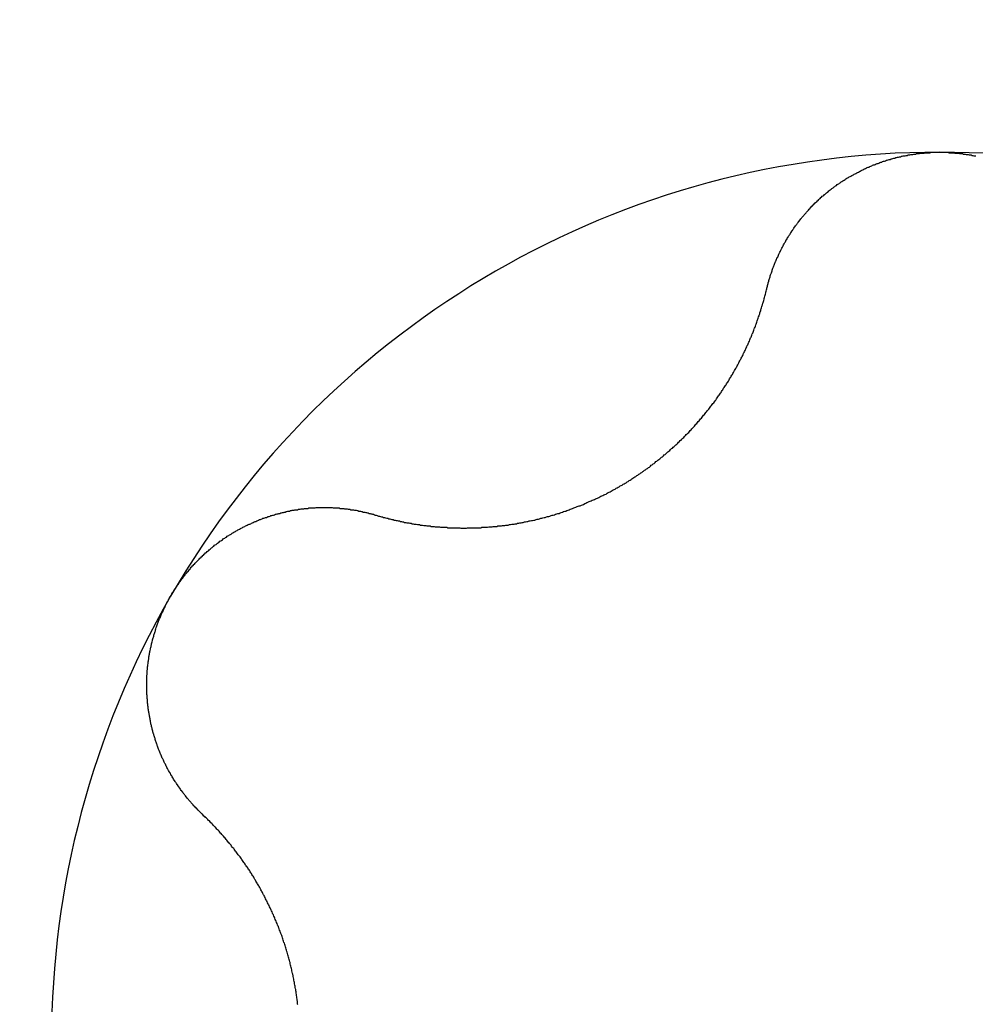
# Model space of a CAD drawing. Extents: x 1107 to 4046, y 937 to 3355.
# Tile 336 of 656: x 2108.43 to 2110.56, y 2610.79 to 2612.98. Entities that reach past the tile are written whole.
import ezdxf

# ---------------------------------------------------------------- set-up
doc = ezdxf.new("R2010")
doc.units = 0
doc.layers.add('KF_VIDA_L___C_REAR', color=7, linetype='CONTINUOUS')

# ---------------------------------------------------------------- blocks, each defined once
blk = doc.blocks.new('KF_VIDA_L___C_REAR')
at = {"layer": 'KF_VIDA_L___C_REAR'}
for points in [[(-76.8843, 923.171, 0), (-76.8839, 923.173, 0), (-76.8834, 923.175, 0), (-76.8829, 923.177, 0), (-76.8824, 923.179, 0), (-76.8819, 923.181, 0), (-76.8814, 923.183, 0), (-76.8809, 923.185, 0), (-76.8804, 923.186, 0), (-76.8798, 923.188, 0), (-76.8793, 923.19, 0), (-76.8787, 923.192, 0), (-76.8781, 923.194, 0), (-76.8776, 923.196, 0), (-76.877, 923.198, 0), (-76.8764, 923.2, 0), (-76.8758, 923.202, 0), (-76.8751, 923.204, 0), (-76.8745, 923.205, 0), (-76.8739, 923.207, 0), (-76.8732, 923.209, 0), (-76.8726, 923.211, 0), (-76.8719, 923.213, 0), (-76.8712, 923.215, 0), (-76.8705, 923.217, 0), (-76.8698, 923.219, 0), (-76.8691, 923.22, 0), (-76.8684, 923.222, 0), (-76.8677, 923.224, 0), (-76.867, 923.226, 0), (-76.8662, 923.228, 0), (-76.8655, 923.23, 0), (-76.8647, 923.232, 0), (-76.8639, 923.233, 0), (-76.8632, 923.235, 0), (-76.8624, 923.237, 0), (-76.8616, 923.239, 0), (-76.8608, 923.241, 0), (-76.8599, 923.242, 0), (-76.8591, 923.244, 0), (-76.8583, 923.246, 0), (-76.8574, 923.248, 0), (-76.8566, 923.25, 0), (-76.8557, 923.251, 0), (-76.8549, 923.253, 0), (-76.854, 923.255, 0), (-76.8531, 923.257, 0), (-76.8522, 923.259, 0), (-76.8513, 923.26, 0), (-76.8504, 923.262, 0), (-76.8495, 923.264, 0), (-76.8485, 923.266, 0), (-76.8476, 923.267, 0), (-76.8467, 923.269, 0), (-76.8457, 923.271, 0), (-76.8447, 923.273, 0), (-76.8438, 923.274, 0), (-76.8428, 923.276, 0), (-76.8418, 923.278, 0), (-76.8408, 923.28, 0), (-76.8398, 923.281, 0), (-76.8388, 923.283, 0), (-76.8378, 923.285, 0), (-76.8367, 923.286, 0), (-76.8357, 923.288, 0), (-76.8347, 923.29, 0), (-76.8336, 923.291, 0), (-76.8325, 923.293, 0), (-76.8315, 923.295, 0), (-76.8304, 923.296, 0), (-76.8293, 923.298, 0), (-76.8282, 923.3, 0), (-76.8271, 923.301, 0), (-76.826, 923.303, 0), (-76.8249, 923.305, 0), (-76.8238, 923.306, 0), (-76.8226, 923.308, 0), (-76.8215, 923.309, 0), (-76.8204, 923.311, 0), (-76.8192, 923.313, 0), (-76.818, 923.314, 0), (-76.8169, 923.316, 0), (-76.8157, 923.317, 0), (-76.8145, 923.319, 0), (-76.8133, 923.321, 0), (-76.8121, 923.322, 0), (-76.8109, 923.324, 0), (-76.8097, 923.325, 0), (-76.8084, 923.327, 0), (-76.8072, 923.328, 0), (-76.806, 923.33, 0), (-76.8047, 923.331, 0), (-76.8034, 923.333, 0), (-76.8021, 923.334, 0), (-76.8008, 923.336, 0), (-76.7995, 923.337, 0), (-76.7982, 923.339, 0), (-76.7969, 923.34, 0), (-76.7956, 923.342, 0), (-76.7942, 923.343, 0), (-76.7929, 923.345, 0), (-76.7915, 923.346, 0), (-76.7901, 923.348, 0), (-76.7887, 923.349, 0), (-76.7874, 923.351, 0), (-76.7859, 923.352, 0), (-76.7845, 923.354, 0), (-76.7831, 923.355, 0), (-76.7817, 923.357, 0), (-76.7802, 923.358, 0), (-76.7788, 923.36, 0), (-76.7773, 923.361, 0), (-76.7759, 923.363, 0), (-76.7744, 923.364, 0), (-76.7729, 923.365, 0), (-76.7714, 923.367, 0), (-76.7699, 923.368, 0), (-76.7684, 923.37, 0), (-76.7668, 923.371, 0), (-76.7653, 923.372, 0), (-76.7638, 923.374, 0), (-76.7622, 923.375, 0), (-76.7607, 923.377, 0), (-76.7591, 923.378, 0), (-76.7575, 923.379, 0), (-76.7559, 923.381, 0), (-76.7543, 923.382, 0), (-76.7527, 923.383, 0), (-76.7511, 923.385, 0), (-76.7495, 923.386, 0), (-76.7479, 923.387, 0), (-76.7462, 923.389, 0), (-76.7446, 923.39, 0), (-76.7429, 923.391, 0), (-76.7413, 923.393, 0), (-76.7396, 923.394, 0), (-76.7379, 923.395, 0), (-76.7362, 923.396, 0), (-76.7345, 923.398, 0), (-76.7328, 923.399, 0), (-76.7311, 923.4, 0), (-76.7294, 923.401, 0), (-76.7277, 923.403, 0), (-76.7259, 923.404, 0), (-76.7242, 923.405, 0), (-76.7225, 923.406, 0), (-76.7207, 923.407, 0), (-76.7189, 923.409, 0), (-76.7172, 923.41, 0), (-76.7154, 923.411, 0), (-76.7136, 923.412, 0), (-76.7118, 923.413, 0), (-76.71, 923.414, 0), (-76.7082, 923.416, 0), (-76.7064, 923.417, 0), (-76.7046, 923.418, 0), (-76.7027, 923.419, 0), (-76.7009, 923.42, 0), (-76.699, 923.421, 0), (-76.6972, 923.422, 0), (-76.6953, 923.423, 0), (-76.6935, 923.424, 0), (-76.6916, 923.425, 0), (-76.6897, 923.426, 0), (-76.6878, 923.427, 0), (-76.686, 923.428, 0), (-76.6841, 923.429, 0), (-76.6822, 923.43, 0), (-76.6802, 923.431, 0), (-76.6783, 923.432, 0), (-76.6764, 923.433, 0), (-76.6745, 923.434, 0), (-76.6725, 923.435, 0), (-76.6706, 923.436, 0), (-76.6687, 923.437, 0), (-76.6667, 923.438, 0), (-76.6647, 923.439, 0), (-76.6628, 923.44, 0), (-76.6608, 923.441, 0), (-76.6588, 923.442, 0), (-76.6568, 923.442, 0), (-76.6549, 923.443, 0), (-76.6529, 923.444, 0), (-76.6509, 923.445, 0), (-76.6489, 923.446, 0), (-76.6469, 923.447, 0), (-76.6449, 923.447, 0), (-76.6428, 923.448, 0), (-76.6408, 923.449, 0), (-76.6388, 923.45, 0), (-76.6368, 923.45, 0), (-76.6347, 923.451, 0), (-76.6327, 923.452, 0), (-76.6307, 923.453, 0), (-76.6286, 923.453, 0), (-76.6266, 923.454, 0), (-76.6245, 923.455, 0), (-76.6224, 923.455, 0), (-76.6204, 923.456, 0), (-76.6183, 923.457, 0), (-76.6163, 923.457, 0), (-76.6142, 923.458, 0), (-76.6121, 923.459, 0), (-76.61, 923.459, 0), (-76.6079, 923.46, 0), (-76.6059, 923.46, 0), (-76.6038, 923.461, 0), (-76.6017, 923.462, 0), (-76.5996, 923.462, 0), (-76.5975, 923.463, 0), (-76.5954, 923.463, 0), (-76.5933, 923.464, 0), (-76.5912, 923.464, 0), (-76.5891, 923.465, 0), (-76.587, 923.465, 0), (-76.5849, 923.466, 0), (-76.5828, 923.466, 0), (-76.5807, 923.467, 0), (-76.5785, 923.467, 0), (-76.5764, 923.467, 0), (-76.5743, 923.468, 0), (-76.5722, 923.468, 0), (-76.5701, 923.469, 0), (-76.568, 923.469, 0), (-76.5658, 923.469, 0), (-76.5637, 923.47, 0), (-76.5616, 923.47, 0), (-76.5595, 923.47, 0), (-76.5573, 923.471, 0), (-76.5552, 923.471, 0), (-76.5531, 923.471, 0), (-76.5509, 923.472, 0), (-76.5488, 923.472, 0), (-76.5467, 923.472, 0), (-76.5446, 923.472, 0), (-76.5424, 923.473, 0), (-76.5403, 923.473, 0), (-76.5382, 923.473, 0), (-76.5361, 923.473, 0), (-76.5339, 923.473, 0), (-76.5318, 923.474, 0), (-76.5297, 923.474, 0), (-76.5275, 923.474, 0), (-76.5254, 923.474, 0), (-76.5233, 923.474, 0), (-76.5212, 923.474, 0), (-76.519, 923.475, 0), (-76.5169, 923.475, 0), (-76.5148, 923.475, 0), (-76.5127, 923.475, 0), (-76.5106, 923.475, 0), (-76.5084, 923.475, 0), (-76.5063, 923.475, 0), (-76.5042, 923.475, 0), (-76.5021, 923.475, 0), (-76.5, 923.475, 0)], [(-76.5, 923.475, 0), (-76.4979, 923.475, 0), (-76.4958, 923.475, 0), (-76.4937, 923.475, 0), (-76.4916, 923.475, 0), (-76.4894, 923.475, 0), (-76.4873, 923.475, 0), (-76.4852, 923.475, 0), (-76.4831, 923.475, 0), (-76.481, 923.475, 0), (-76.4788, 923.474, 0), (-76.4767, 923.474, 0), (-76.4746, 923.474, 0), (-76.4725, 923.474, 0), (-76.4703, 923.474, 0), (-76.4682, 923.474, 0), (-76.4661, 923.473, 0), (-76.4639, 923.473, 0), (-76.4618, 923.473, 0), (-76.4597, 923.473, 0), (-76.4576, 923.473, 0), (-76.4554, 923.472, 0), (-76.4533, 923.472, 0), (-76.4512, 923.472, 0), (-76.4491, 923.472, 0), (-76.4469, 923.471, 0), (-76.4448, 923.471, 0), (-76.4427, 923.471, 0), (-76.4405, 923.47, 0), (-76.4384, 923.47, 0), (-76.4363, 923.47, 0), (-76.4342, 923.469, 0), (-76.432, 923.469, 0), (-76.4299, 923.469, 0), (-76.4278, 923.468, 0), (-76.4257, 923.468, 0), (-76.4236, 923.467, 0), (-76.4215, 923.467, 0), (-76.4193, 923.467, 0)], [(-77.7551, 922.668, 0), (-77.7528, 922.668, 0), (-77.7505, 922.667, 0), (-77.7481, 922.666, 0), (-77.7458, 922.666, 0), (-77.7435, 922.665, 0), (-77.7412, 922.664, 0), (-77.7389, 922.664, 0), (-77.7365, 922.663, 0), (-77.7342, 922.663, 0), (-77.7319, 922.662, 0), (-77.7295, 922.661, 0), (-77.7272, 922.661, 0), (-77.7249, 922.66, 0), (-77.7225, 922.66, 0), (-77.7202, 922.659, 0), (-77.7178, 922.658, 0), (-77.7155, 922.658, 0), (-77.7132, 922.657, 0), (-77.7108, 922.657, 0), (-77.7085, 922.656, 0), (-77.7061, 922.656, 0), (-77.7038, 922.655, 0), (-77.7014, 922.655, 0), (-77.6991, 922.654, 0), (-77.6967, 922.654, 0), (-77.6944, 922.653, 0), (-77.692, 922.653, 0), (-77.6897, 922.652, 0), (-77.6873, 922.652, 0), (-77.685, 922.651, 0), (-77.6826, 922.651, 0), (-77.6802, 922.651, 0), (-77.6779, 922.65, 0), (-77.6755, 922.65, 0), (-77.6732, 922.649, 0), (-77.6708, 922.649, 0), (-77.6685, 922.648, 0), (-77.6661, 922.648, 0), (-77.6638, 922.648, 0), (-77.6614, 922.647, 0), (-77.659, 922.647, 0), (-77.6567, 922.647, 0), (-77.6543, 922.646, 0), (-77.652, 922.646, 0), (-77.6496, 922.646, 0), (-77.6473, 922.645, 0), (-77.6449, 922.645, 0), (-77.6426, 922.645, 0), (-77.6402, 922.644, 0), (-77.6379, 922.644, 0), (-77.6355, 922.644, 0), (-77.6332, 922.644, 0), (-77.6308, 922.643, 0), (-77.6285, 922.643, 0), (-77.6261, 922.643, 0), (-77.6238, 922.643, 0), (-77.6214, 922.642, 0), (-77.6191, 922.642, 0), (-77.6167, 922.642, 0), (-77.6144, 922.642, 0), (-77.6121, 922.642, 0), (-77.6097, 922.641, 0), (-77.6074, 922.641, 0), (-77.605, 922.641, 0), (-77.6027, 922.641, 0), (-77.6004, 922.641, 0), (-77.598, 922.641, 0), (-77.5957, 922.641, 0), (-77.5933, 922.64, 0), (-77.591, 922.64, 0), (-77.5886, 922.64, 0), (-77.5863, 922.64, 0), (-77.5839, 922.64, 0), (-77.5815, 922.64, 0), (-77.5791, 922.64, 0), (-77.5767, 922.64, 0), (-77.5743, 922.64, 0), (-77.5719, 922.64, 0), (-77.5695, 922.64, 0), (-77.5671, 922.64, 0), (-77.5646, 922.639, 0), (-77.5622, 922.639, 0), (-77.5598, 922.639, 0), (-77.5573, 922.639, 0), (-77.5549, 922.639, 0), (-77.5524, 922.639, 0), (-77.55, 922.64, 0), (-77.5475, 922.64, 0), (-77.5451, 922.64, 0), (-77.5426, 922.64, 0), (-77.5401, 922.64, 0), (-77.5376, 922.64, 0), (-77.5352, 922.64, 0), (-77.5327, 922.64, 0), (-77.5302, 922.64, 0), (-77.5277, 922.64, 0), (-77.5252, 922.64, 0), (-77.5227, 922.64, 0), (-77.5202, 922.64, 0), (-77.5177, 922.641, 0), (-77.5151, 922.641, 0), (-77.5126, 922.641, 0), (-77.5101, 922.641, 0), (-77.5076, 922.641, 0), (-77.505, 922.641, 0), (-77.5025, 922.642, 0), (-77.5, 922.642, 0), (-77.4974, 922.642, 0), (-77.4949, 922.642, 0), (-77.4924, 922.643, 0), (-77.4898, 922.643, 0), (-77.4873, 922.643, 0), (-77.4847, 922.643, 0), (-77.4822, 922.644, 0), (-77.4796, 922.644, 0), (-77.4771, 922.644, 0), (-77.4745, 922.644, 0), (-77.4719, 922.645, 0), (-77.4694, 922.645, 0), (-77.4668, 922.645, 0), (-77.4643, 922.646, 0), (-77.4617, 922.646, 0), (-77.4591, 922.646, 0), (-77.4565, 922.647, 0), (-77.454, 922.647, 0), (-77.4514, 922.648, 0), (-77.4488, 922.648, 0), (-77.4463, 922.648, 0), (-77.4437, 922.649, 0), (-77.4411, 922.649, 0), (-77.4385, 922.65, 0), (-77.436, 922.65, 0), (-77.4334, 922.651, 0), (-77.4308, 922.651, 0), (-77.4282, 922.652, 0), (-77.4257, 922.652, 0), (-77.4231, 922.653, 0), (-77.4205, 922.653, 0), (-77.4179, 922.654, 0), (-77.4154, 922.654, 0), (-77.4128, 922.655, 0), (-77.4102, 922.655, 0), (-77.4076, 922.656, 0), (-77.4051, 922.656, 0), (-77.4025, 922.657, 0), (-77.3999, 922.657, 0), (-77.3974, 922.658, 0), (-77.3948, 922.659, 0), (-77.3922, 922.659, 0), (-77.3896, 922.66, 0), (-77.3871, 922.661, 0), (-77.3845, 922.661, 0), (-77.382, 922.662, 0), (-77.3794, 922.663, 0), (-77.3768, 922.663, 0), (-77.3743, 922.664, 0), (-77.3717, 922.665, 0), (-77.3692, 922.665, 0), (-77.3666, 922.666, 0), (-77.3641, 922.667, 0), (-77.3615, 922.668, 0), (-77.359, 922.668, 0), (-77.3564, 922.669, 0), (-77.3539, 922.67, 0), (-77.3514, 922.671, 0), (-77.3488, 922.672, 0), (-77.3463, 922.672, 0), (-77.3438, 922.673, 0), (-77.3413, 922.674, 0), (-77.3387, 922.675, 0), (-77.3362, 922.676, 0), (-77.3337, 922.677, 0), (-77.3312, 922.677, 0), (-77.3287, 922.678, 0), (-77.3262, 922.679, 0), (-77.3237, 922.68, 0), (-77.3212, 922.681, 0), (-77.3187, 922.682, 0), (-77.3162, 922.683, 0), (-77.3137, 922.684, 0), (-77.3113, 922.685, 0), (-77.3088, 922.686, 0), (-77.3063, 922.687, 0), (-77.3039, 922.688, 0), (-77.3014, 922.689, 0), (-77.299, 922.689, 0), (-77.2965, 922.69, 0), (-77.2941, 922.691, 0), (-77.2916, 922.692, 0), (-77.2892, 922.694, 0), (-77.2868, 922.695, 0), (-77.2843, 922.696, 0), (-77.2819, 922.697, 0), (-77.2795, 922.698, 0), (-77.2771, 922.699, 0), (-77.2747, 922.7, 0), (-77.2723, 922.701, 0), (-77.2699, 922.702, 0), (-77.2675, 922.703, 0), (-77.2652, 922.704, 0), (-77.2628, 922.705, 0), (-77.2604, 922.706, 0), (-77.2581, 922.707, 0), (-77.2557, 922.709, 0), (-77.2534, 922.71, 0), (-77.251, 922.711, 0), (-77.2487, 922.712, 0), (-77.2464, 922.713, 0), (-77.2441, 922.714, 0), (-77.2417, 922.715, 0), (-77.2394, 922.717, 0), (-77.2371, 922.718, 0), (-77.2349, 922.719, 0), (-77.2326, 922.72, 0), (-77.2303, 922.721, 0), (-77.228, 922.723, 0), (-77.2258, 922.724, 0), (-77.2235, 922.725, 0), (-77.2213, 922.726, 0), (-77.2191, 922.728, 0), (-77.2168, 922.729, 0), (-77.2146, 922.73, 0), (-77.2124, 922.731, 0), (-77.2102, 922.733, 0), (-77.208, 922.734, 0), (-77.2058, 922.735, 0), (-77.2036, 922.737, 0), (-77.2014, 922.738, 0), (-77.1992, 922.739, 0), (-77.197, 922.74, 0), (-77.1949, 922.742, 0), (-77.1927, 922.743, 0), (-77.1905, 922.745, 0), (-77.1883, 922.746, 0), (-77.1861, 922.747, 0), (-77.184, 922.749, 0), (-77.1818, 922.75, 0), (-77.1796, 922.752, 0), (-77.1774, 922.753, 0), (-77.1753, 922.754, 0), (-77.1731, 922.756, 0), (-77.171, 922.757, 0), (-77.1688, 922.759, 0), (-77.1666, 922.76, 0), (-77.1645, 922.762, 0), (-77.1624, 922.763, 0), (-77.1602, 922.765, 0), (-77.1581, 922.766, 0), (-77.1559, 922.768, 0), (-77.1538, 922.769, 0), (-77.1517, 922.771, 0), (-77.1496, 922.772, 0), (-77.1474, 922.774, 0), (-77.1453, 922.775, 0), (-77.1432, 922.777, 0), (-77.1411, 922.779, 0), (-77.139, 922.78, 0), (-77.1369, 922.782, 0), (-77.1348, 922.783, 0), (-77.1327, 922.785, 0), (-77.1307, 922.787, 0), (-77.1286, 922.788, 0), (-77.1265, 922.79, 0), (-77.1244, 922.792, 0), (-77.1224, 922.793, 0), (-77.1203, 922.795, 0), (-77.1183, 922.797, 0), (-77.1162, 922.798, 0), (-77.1142, 922.8, 0), (-77.1121, 922.802, 0), (-77.1101, 922.803, 0), (-77.1081, 922.805, 0), (-77.1061, 922.807, 0), (-77.1041, 922.809, 0), (-77.1021, 922.81, 0), (-77.1001, 922.812, 0), (-77.0981, 922.814, 0), (-77.0961, 922.816, 0), (-77.0941, 922.817, 0), (-77.0921, 922.819, 0), (-77.0902, 922.821, 0), (-77.0882, 922.823, 0), (-77.0863, 922.824, 0), (-77.0843, 922.826, 0), (-77.0824, 922.828, 0), (-77.0805, 922.83, 0), (-77.0785, 922.832, 0), (-77.0766, 922.834, 0), (-77.0747, 922.835, 0), (-77.0728, 922.837, 0), (-77.0709, 922.839, 0), (-77.069, 922.841, 0), (-77.0672, 922.843, 0), (-77.0653, 922.845, 0), (-77.0634, 922.847, 0), (-77.0616, 922.849, 0), (-77.0597, 922.85, 0), (-77.0579, 922.852, 0), (-77.0561, 922.854, 0), (-77.0543, 922.856, 0), (-77.0524, 922.858, 0), (-77.0506, 922.86, 0), (-77.0489, 922.862, 0), (-77.0471, 922.864, 0), (-77.0453, 922.866, 0), (-77.0435, 922.868, 0), (-77.0418, 922.87, 0), (-77.04, 922.872, 0), (-77.0383, 922.874, 0), (-77.0366, 922.876, 0), (-77.0348, 922.878, 0), (-77.0331, 922.88, 0), (-77.0314, 922.882, 0), (-77.0297, 922.884, 0), (-77.028, 922.886, 0), (-77.0264, 922.888, 0), (-77.0247, 922.89, 0), (-77.023, 922.892, 0), (-77.0214, 922.894, 0), (-77.0197, 922.896, 0), (-77.0181, 922.898, 0), (-77.0165, 922.9, 0), (-77.0149, 922.902, 0), (-77.0133, 922.904, 0), (-77.0117, 922.906, 0), (-77.0101, 922.908, 0), (-77.0085, 922.91, 0), (-77.007, 922.912, 0), (-77.0054, 922.914, 0), (-77.0039, 922.916, 0), (-77.0023, 922.918, 0), (-77.0008, 922.92, 0), (-76.9993, 922.922, 0), (-76.9978, 922.924, 0), (-76.9963, 922.927, 0), (-76.9948, 922.929, 0), (-76.9933, 922.931, 0), (-76.9918, 922.933, 0), (-76.9903, 922.935, 0), (-76.9889, 922.937, 0), (-76.9874, 922.939, 0), (-76.986, 922.941, 0), (-76.9846, 922.943, 0), (-76.9832, 922.945, 0), (-76.9818, 922.947, 0), (-76.9804, 922.95, 0), (-76.979, 922.952, 0), (-76.9776, 922.954, 0), (-76.9762, 922.956, 0), (-76.9749, 922.958, 0), (-76.9735, 922.96, 0), (-76.9722, 922.962, 0), (-76.9709, 922.964, 0), (-76.9696, 922.966, 0), (-76.9682, 922.969, 0), (-76.9669, 922.971, 0), (-76.9657, 922.973, 0), (-76.9644, 922.975, 0), (-76.9631, 922.977, 0), (-76.9619, 922.979, 0), (-76.9606, 922.981, 0), (-76.9594, 922.983, 0), (-76.9581, 922.985, 0), (-76.9569, 922.988, 0), (-76.9557, 922.99, 0), (-76.9545, 922.992, 0), (-76.9533, 922.994, 0), (-76.9521, 922.996, 0), (-76.951, 922.998, 0), (-76.9498, 923, 0), (-76.9487, 923.002, 0), (-76.9475, 923.004, 0), (-76.9464, 923.007, 0), (-76.9453, 923.009, 0), (-76.9442, 923.011, 0), (-76.9431, 923.013, 0), (-76.942, 923.015, 0), (-76.9409, 923.017, 0), (-76.9399, 923.019, 0), (-76.9388, 923.021, 0), (-76.9378, 923.023, 0), (-76.9367, 923.025, 0), (-76.9357, 923.028, 0), (-76.9347, 923.03, 0), (-76.9337, 923.032, 0), (-76.9326, 923.034, 0), (-76.9316, 923.036, 0), (-76.9306, 923.038, 0), (-76.9297, 923.04, 0), (-76.9287, 923.042, 0), (-76.9277, 923.045, 0), (-76.9267, 923.047, 0), (-76.9258, 923.049, 0), (-76.9248, 923.051, 0), (-76.9238, 923.053, 0), (-76.9229, 923.055, 0), (-76.922, 923.058, 0), (-76.921, 923.06, 0), (-76.9201, 923.062, 0), (-76.9192, 923.064, 0), (-76.9183, 923.066, 0), (-76.9174, 923.068, 0), (-76.9165, 923.071, 0), (-76.9156, 923.073, 0), (-76.9147, 923.075, 0), (-76.9138, 923.077, 0), (-76.913, 923.079, 0), (-76.9121, 923.082, 0), (-76.9112, 923.084, 0), (-76.9104, 923.086, 0), (-76.9096, 923.088, 0), (-76.9087, 923.091, 0), (-76.9079, 923.093, 0), (-76.9071, 923.095, 0), (-76.9063, 923.097, 0), (-76.9055, 923.1, 0), (-76.9047, 923.102, 0), (-76.9039, 923.104, 0), (-76.9031, 923.106, 0), (-76.9023, 923.109, 0), (-76.9015, 923.111, 0), (-76.9008, 923.113, 0), (-76.9, 923.116, 0), (-76.8993, 923.118, 0), (-76.8986, 923.12, 0), (-76.8978, 923.122, 0), (-76.8971, 923.125, 0), (-76.8964, 923.127, 0), (-76.8957, 923.129, 0), (-76.895, 923.132, 0), (-76.8943, 923.134, 0), (-76.8936, 923.136, 0), (-76.8929, 923.139, 0), (-76.8923, 923.141, 0), (-76.8916, 923.143, 0), (-76.891, 923.145, 0), (-76.8903, 923.148, 0), (-76.8897, 923.15, 0), (-76.8891, 923.152, 0), (-76.8884, 923.155, 0), (-76.8878, 923.157, 0), (-76.8872, 923.159, 0), (-76.8866, 923.162, 0), (-76.886, 923.164, 0), (-76.8855, 923.166, 0), (-76.8849, 923.169, 0), (-76.8843, 923.171, 0)], [(-78.2104, 922.487, 0), (-78.2093, 922.489, 0), (-78.2083, 922.491, 0), (-78.2072, 922.493, 0), (-78.2061, 922.495, 0), (-78.205, 922.497, 0), (-78.2039, 922.498, 0), (-78.2027, 922.5, 0), (-78.2016, 922.502, 0), (-78.2005, 922.504, 0), (-78.1993, 922.506, 0), (-78.1981, 922.507, 0), (-78.197, 922.509, 0), (-78.1958, 922.511, 0), (-78.1946, 922.513, 0), (-78.1933, 922.514, 0), (-78.1921, 922.516, 0), (-78.1909, 922.518, 0), (-78.1897, 922.52, 0), (-78.1884, 922.521, 0), (-78.1871, 922.523, 0), (-78.1859, 922.525, 0), (-78.1846, 922.527, 0), (-78.1833, 922.528, 0), (-78.182, 922.53, 0), (-78.1807, 922.532, 0), (-78.1793, 922.533, 0), (-78.178, 922.535, 0), (-78.1767, 922.537, 0), (-78.1753, 922.538, 0), (-78.174, 922.54, 0), (-78.1726, 922.542, 0), (-78.1712, 922.543, 0), (-78.1698, 922.545, 0), (-78.1684, 922.547, 0), (-78.167, 922.548, 0), (-78.1656, 922.55, 0), (-78.1642, 922.552, 0), (-78.1627, 922.553, 0), (-78.1613, 922.555, 0), (-78.1598, 922.556, 0), (-78.1584, 922.558, 0), (-78.1569, 922.559, 0), (-78.1554, 922.561, 0), (-78.1539, 922.563, 0), (-78.1524, 922.564, 0), (-78.1509, 922.566, 0), (-78.1494, 922.567, 0), (-78.1479, 922.569, 0), (-78.1464, 922.57, 0), (-78.1448, 922.572, 0), (-78.1433, 922.573, 0), (-78.1417, 922.575, 0), (-78.1402, 922.576, 0), (-78.1386, 922.578, 0), (-78.137, 922.579, 0), (-78.1354, 922.581, 0), (-78.1338, 922.582, 0), (-78.1322, 922.584, 0), (-78.1306, 922.585, 0), (-78.129, 922.587, 0), (-78.1274, 922.588, 0), (-78.1257, 922.589, 0), (-78.1241, 922.591, 0), (-78.1224, 922.592, 0), (-78.1208, 922.594, 0), (-78.1191, 922.595, 0), (-78.1175, 922.596, 0), (-78.1158, 922.598, 0), (-78.1141, 922.599, 0), (-78.1124, 922.601, 0), (-78.1107, 922.602, 0), (-78.109, 922.603, 0), (-78.1073, 922.604, 0), (-78.1056, 922.606, 0), (-78.1038, 922.607, 0), (-78.1021, 922.608, 0), (-78.1004, 922.61, 0), (-78.0986, 922.611, 0), (-78.0968, 922.612, 0), (-78.0951, 922.613, 0), (-78.0933, 922.615, 0), (-78.0915, 922.616, 0), (-78.0898, 922.617, 0), (-78.088, 922.618, 0), (-78.0862, 922.619, 0), (-78.0844, 922.621, 0), (-78.0826, 922.622, 0), (-78.0808, 922.623, 0), (-78.079, 922.624, 0), (-78.0771, 922.625, 0), (-78.0753, 922.626, 0), (-78.0735, 922.628, 0), (-78.0716, 922.629, 0), (-78.0698, 922.63, 0), (-78.068, 922.631, 0), (-78.0661, 922.632, 0), (-78.0642, 922.633, 0), (-78.0624, 922.634, 0), (-78.0605, 922.635, 0), (-78.0586, 922.636, 0), (-78.0568, 922.637, 0), (-78.0549, 922.638, 0), (-78.053, 922.639, 0), (-78.0511, 922.64, 0), (-78.0492, 922.641, 0), (-78.0473, 922.642, 0), (-78.0454, 922.643, 0), (-78.0435, 922.644, 0), (-78.0416, 922.645, 0), (-78.0397, 922.646, 0), (-78.0377, 922.647, 0), (-78.0358, 922.648, 0), (-78.0339, 922.648, 0), (-78.032, 922.649, 0), (-78.03, 922.65, 0), (-78.0281, 922.651, 0), (-78.0262, 922.652, 0), (-78.0242, 922.653, 0), (-78.0223, 922.654, 0), (-78.0203, 922.654, 0), (-78.0184, 922.655, 0), (-78.0164, 922.656, 0), (-78.0145, 922.657, 0), (-78.0125, 922.658, 0), (-78.0106, 922.658, 0), (-78.0086, 922.659, 0), (-78.0067, 922.66, 0), (-78.0047, 922.661, 0), (-78.0027, 922.661, 0), (-78.0008, 922.662, 0), (-77.9988, 922.663, 0), (-77.9968, 922.663, 0), (-77.9948, 922.664, 0), (-77.9929, 922.665, 0), (-77.9909, 922.665, 0), (-77.9889, 922.666, 0), (-77.987, 922.667, 0), (-77.985, 922.667, 0), (-77.983, 922.668, 0), (-77.981, 922.668, 0), (-77.979, 922.669, 0), (-77.9771, 922.67, 0), (-77.9751, 922.67, 0), (-77.9731, 922.671, 0), (-77.9711, 922.671, 0), (-77.9692, 922.672, 0), (-77.9672, 922.672, 0), (-77.9652, 922.673, 0), (-77.9632, 922.673, 0), (-77.9612, 922.674, 0), (-77.9593, 922.674, 0), (-77.9573, 922.675, 0), (-77.9553, 922.675, 0), (-77.9533, 922.676, 0), (-77.9514, 922.676, 0), (-77.9494, 922.677, 0), (-77.9474, 922.677, 0), (-77.9454, 922.677, 0), (-77.9435, 922.678, 0), (-77.9415, 922.678, 0), (-77.9395, 922.679, 0), (-77.9376, 922.679, 0), (-77.9356, 922.679, 0), (-77.9337, 922.68, 0), (-77.9317, 922.68, 0), (-77.9297, 922.68, 0), (-77.9278, 922.68, 0), (-77.9258, 922.681, 0), (-77.9239, 922.681, 0), (-77.9219, 922.681, 0), (-77.92, 922.682, 0), (-77.918, 922.682, 0), (-77.9161, 922.682, 0), (-77.9141, 922.682, 0), (-77.9122, 922.683, 0), (-77.9102, 922.683, 0), (-77.9083, 922.683, 0), (-77.9063, 922.683, 0), (-77.9043, 922.683, 0), (-77.9024, 922.684, 0), (-77.9004, 922.684, 0), (-77.8984, 922.684, 0), (-77.8965, 922.684, 0), (-77.8945, 922.684, 0), (-77.8925, 922.684, 0), (-77.8905, 922.684, 0), (-77.8886, 922.684, 0), (-77.8866, 922.685, 0), (-77.8846, 922.685, 0), (-77.8826, 922.685, 0), (-77.8806, 922.685, 0), (-77.8787, 922.685, 0), (-77.8767, 922.685, 0), (-77.8747, 922.685, 0), (-77.8727, 922.685, 0), (-77.8707, 922.685, 0), (-77.8687, 922.685, 0), (-77.8668, 922.685, 0), (-77.8648, 922.685, 0), (-77.8628, 922.685, 0), (-77.8608, 922.685, 0), (-77.8588, 922.685, 0), (-77.8568, 922.685, 0), (-77.8548, 922.685, 0), (-77.8529, 922.685, 0), (-77.8509, 922.685, 0), (-77.8489, 922.684, 0), (-77.8469, 922.684, 0), (-77.8449, 922.684, 0), (-77.8429, 922.684, 0), (-77.8409, 922.684, 0), (-77.839, 922.684, 0), (-77.837, 922.684, 0), (-77.835, 922.684, 0), (-77.833, 922.683, 0), (-77.831, 922.683, 0), (-77.829, 922.683, 0), (-77.8271, 922.683, 0), (-77.8251, 922.683, 0), (-77.8231, 922.682, 0), (-77.8211, 922.682, 0), (-77.8192, 922.682, 0), (-77.8172, 922.682, 0), (-77.8152, 922.681, 0), (-77.8132, 922.681, 0), (-77.8113, 922.681, 0), (-77.8093, 922.68, 0), (-77.8073, 922.68, 0), (-77.8054, 922.68, 0), (-77.8034, 922.68, 0), (-77.8014, 922.679, 0), (-77.7995, 922.679, 0), (-77.7975, 922.679, 0), (-77.7956, 922.678, 0), (-77.7936, 922.678, 0), (-77.7917, 922.677, 0), (-77.7897, 922.677, 0), (-77.7878, 922.677, 0), (-77.7858, 922.676, 0), (-77.7839, 922.676, 0), (-77.7819, 922.675, 0), (-77.78, 922.675, 0), (-77.7781, 922.675, 0), (-77.7761, 922.674, 0), (-77.7742, 922.674, 0), (-77.7723, 922.673, 0), (-77.7704, 922.673, 0), (-77.7684, 922.672, 0), (-77.7665, 922.672, 0), (-77.7646, 922.671, 0), (-77.7627, 922.671, 0), (-77.7608, 922.67, 0), (-77.7589, 922.67, 0), (-77.757, 922.669, 0), (-77.7551, 922.668, 0)], [(-78.1394, 922.003, 0), (-78.1409, 922.004, 0), (-78.1423, 922.005, 0), (-78.1437, 922.007, 0), (-78.1451, 922.008, 0), (-78.1465, 922.01, 0), (-78.1479, 922.011, 0), (-78.1493, 922.012, 0), (-78.1507, 922.014, 0), (-78.1521, 922.015, 0), (-78.1535, 922.017, 0), (-78.1548, 922.018, 0), (-78.1562, 922.02, 0), (-78.1576, 922.021, 0), (-78.1589, 922.022, 0), (-78.1602, 922.024, 0), (-78.1616, 922.025, 0), (-78.1629, 922.027, 0), (-78.1642, 922.028, 0), (-78.1655, 922.03, 0), (-78.1668, 922.031, 0), (-78.1681, 922.033, 0), (-78.1694, 922.034, 0), (-78.1707, 922.036, 0), (-78.172, 922.037, 0), (-78.1732, 922.039, 0), (-78.1745, 922.041, 0), (-78.1757, 922.042, 0), (-78.177, 922.044, 0), (-78.1782, 922.045, 0), (-78.1795, 922.047, 0), (-78.1807, 922.048, 0), (-78.1819, 922.05, 0), (-78.1831, 922.052, 0), (-78.1843, 922.053, 0), (-78.1855, 922.055, 0), (-78.1867, 922.056, 0), (-78.1878, 922.058, 0), (-78.189, 922.06, 0), (-78.1902, 922.061, 0), (-78.1913, 922.063, 0), (-78.1924, 922.064, 0), (-78.1936, 922.066, 0), (-78.1947, 922.068, 0), (-78.1958, 922.069, 0), (-78.1969, 922.071, 0), (-78.198, 922.073, 0), (-78.1991, 922.074, 0), (-78.2002, 922.076, 0), (-78.2013, 922.078, 0), (-78.2023, 922.079, 0), (-78.2034, 922.081, 0), (-78.2044, 922.083, 0), (-78.2055, 922.084, 0), (-78.2065, 922.086, 0), (-78.2075, 922.088, 0), (-78.2086, 922.089, 0), (-78.2096, 922.091, 0), (-78.2106, 922.093, 0), (-78.2115, 922.095, 0), (-78.2125, 922.096, 0), (-78.2135, 922.098, 0), (-78.2145, 922.1, 0), (-78.2154, 922.102, 0), (-78.2164, 922.103, 0), (-78.2173, 922.105, 0), (-78.2182, 922.107, 0), (-78.2191, 922.109, 0), (-78.22, 922.11, 0), (-78.2209, 922.112, 0), (-78.2218, 922.114, 0), (-78.2227, 922.116, 0), (-78.2236, 922.117, 0), (-78.2244, 922.119, 0), (-78.2253, 922.121, 0), (-78.2261, 922.123, 0), (-78.227, 922.125, 0), (-78.2278, 922.126, 0), (-78.2286, 922.128, 0), (-78.2294, 922.13, 0), (-78.2302, 922.132, 0), (-78.231, 922.134, 0), (-78.2318, 922.135, 0), (-78.2325, 922.137, 0), (-78.2333, 922.139, 0), (-78.234, 922.141, 0), (-78.2348, 922.143, 0), (-78.2355, 922.144, 0), (-78.2362, 922.146, 0), (-78.2369, 922.148, 0), (-78.2376, 922.15, 0), (-78.2383, 922.152, 0), (-78.239, 922.154, 0), (-78.2397, 922.156, 0), (-78.2404, 922.157, 0), (-78.241, 922.159, 0), (-78.2417, 922.161, 0), (-78.2423, 922.163, 0), (-78.243, 922.165, 0), (-78.2436, 922.167, 0), (-78.2442, 922.169, 0), (-78.2448, 922.171, 0), (-78.2454, 922.173, 0), (-78.246, 922.175, 0), (-78.2466, 922.177, 0), (-78.2472, 922.179, 0), (-78.2478, 922.181, 0), (-78.2483, 922.182, 0), (-78.2489, 922.184, 0), (-78.2494, 922.186, 0), (-78.2499, 922.188, 0), (-78.2504, 922.19, 0), (-78.2509, 922.192, 0), (-78.2514, 922.194, 0), (-78.2519, 922.196, 0), (-78.2524, 922.198, 0), (-78.2529, 922.2, 0), (-78.2533, 922.202, 0), (-78.2538, 922.204, 0), (-78.2542, 922.206, 0), (-78.2547, 922.208, 0), (-78.2551, 922.211, 0), (-78.2555, 922.213, 0), (-78.2559, 922.215, 0), (-78.2563, 922.217, 0), (-78.2567, 922.219, 0), (-78.2571, 922.221, 0), (-78.2574, 922.223, 0), (-78.2578, 922.225, 0), (-78.2581, 922.227, 0), (-78.2584, 922.229, 0), (-78.2588, 922.231, 0), (-78.2591, 922.233, 0), (-78.2594, 922.235, 0), (-78.2597, 922.237, 0), (-78.2599, 922.239, 0), (-78.2602, 922.242, 0), (-78.2605, 922.244, 0), (-78.2607, 922.246, 0), (-78.2609, 922.248, 0), (-78.2612, 922.25, 0), (-78.2614, 922.252, 0), (-78.2616, 922.254, 0), (-78.2618, 922.256, 0), (-78.2619, 922.258, 0), (-78.2621, 922.26, 0), (-78.2623, 922.263, 0), (-78.2624, 922.265, 0), (-78.2626, 922.267, 0), (-78.2627, 922.269, 0), (-78.2628, 922.271, 0), (-78.2629, 922.273, 0), (-78.263, 922.275, 0), (-78.2631, 922.278, 0), (-78.2631, 922.28, 0), (-78.2632, 922.282, 0), (-78.2632, 922.284, 0), (-78.2633, 922.286, 0), (-78.2633, 922.288, 0), (-78.2633, 922.29, 0), (-78.2633, 922.292, 0), (-78.2633, 922.295, 0), (-78.2632, 922.297, 0), (-78.2632, 922.299, 0), (-78.2632, 922.301, 0), (-78.2631, 922.303, 0), (-78.263, 922.305, 0), (-78.2629, 922.307, 0), (-78.2628, 922.31, 0), (-78.2627, 922.312, 0), (-78.2626, 922.314, 0), (-78.2625, 922.316, 0), (-78.2623, 922.318, 0), (-78.2621, 922.32, 0), (-78.262, 922.323, 0), (-78.2618, 922.325, 0), (-78.2616, 922.327, 0), (-78.2614, 922.329, 0), (-78.2612, 922.331, 0), (-78.2609, 922.333, 0), (-78.2607, 922.335, 0), (-78.2604, 922.338, 0), (-78.2601, 922.34, 0), (-78.2599, 922.342, 0), (-78.2596, 922.344, 0), (-78.2593, 922.346, 0), (-78.2589, 922.348, 0), (-78.2586, 922.35, 0), (-78.2583, 922.353, 0), (-78.2579, 922.355, 0), (-78.2576, 922.357, 0), (-78.2572, 922.359, 0), (-78.2568, 922.361, 0), (-78.2564, 922.363, 0), (-78.256, 922.365, 0), (-78.2556, 922.367, 0), (-78.2551, 922.37, 0), (-78.2547, 922.372, 0), (-78.2542, 922.374, 0), (-78.2537, 922.376, 0), (-78.2533, 922.378, 0), (-78.2528, 922.38, 0), (-78.2523, 922.382, 0), (-78.2518, 922.384, 0), (-78.2512, 922.386, 0), (-78.2507, 922.389, 0), (-78.2501, 922.391, 0), (-78.2496, 922.393, 0), (-78.249, 922.395, 0), (-78.2484, 922.397, 0), (-78.2478, 922.399, 0), (-78.2472, 922.401, 0), (-78.2466, 922.403, 0), (-78.246, 922.405, 0), (-78.2454, 922.407, 0), (-78.2447, 922.409, 0), (-78.2441, 922.411, 0), (-78.2434, 922.413, 0), (-78.2427, 922.415, 0), (-78.242, 922.418, 0), (-78.2413, 922.42, 0), (-78.2406, 922.422, 0), (-78.2399, 922.424, 0), (-78.2392, 922.426, 0), (-78.2384, 922.428, 0), (-78.2377, 922.43, 0), (-78.2369, 922.432, 0), (-78.2361, 922.434, 0), (-78.2353, 922.436, 0), (-78.2346, 922.438, 0), (-78.2337, 922.44, 0), (-78.2329, 922.442, 0), (-78.2321, 922.444, 0), (-78.2313, 922.446, 0), (-78.2304, 922.448, 0), (-78.2296, 922.45, 0), (-78.2287, 922.452, 0), (-78.2278, 922.453, 0), (-78.2269, 922.455, 0), (-78.226, 922.457, 0), (-78.2251, 922.459, 0), (-78.2242, 922.461, 0), (-78.2233, 922.463, 0), (-78.2224, 922.465, 0), (-78.2214, 922.467, 0), (-78.2205, 922.469, 0), (-78.2195, 922.471, 0), (-78.2185, 922.473, 0), (-78.2175, 922.475, 0), (-78.2166, 922.476, 0), (-78.2156, 922.478, 0), (-78.2145, 922.48, 0), (-78.2135, 922.482, 0), (-78.2125, 922.484, 0), (-78.2114, 922.486, 0), (-78.2104, 922.487, 0)], [(-77.9272, 921.579, 0), (-77.9276, 921.581, 0), (-77.9279, 921.584, 0), (-77.9282, 921.587, 0), (-77.9285, 921.589, 0), (-77.9289, 921.592, 0), (-77.9292, 921.595, 0), (-77.9296, 921.597, 0), (-77.93, 921.6, 0), (-77.9304, 921.602, 0), (-77.9308, 921.605, 0), (-77.9312, 921.608, 0), (-77.9316, 921.61, 0), (-77.932, 921.613, 0), (-77.9325, 921.615, 0), (-77.9329, 921.618, 0), (-77.9334, 921.621, 0), (-77.9338, 921.623, 0), (-77.9343, 921.626, 0), (-77.9348, 921.629, 0), (-77.9353, 921.631, 0), (-77.9358, 921.634, 0), (-77.9363, 921.636, 0), (-77.9368, 921.639, 0), (-77.9374, 921.642, 0), (-77.9379, 921.644, 0), (-77.9385, 921.647, 0), (-77.939, 921.649, 0), (-77.9396, 921.652, 0), (-77.9402, 921.655, 0), (-77.9408, 921.657, 0), (-77.9414, 921.66, 0), (-77.942, 921.662, 0), (-77.9426, 921.665, 0), (-77.9432, 921.667, 0), (-77.9439, 921.67, 0), (-77.9445, 921.673, 0), (-77.9452, 921.675, 0), (-77.9459, 921.678, 0), (-77.9466, 921.68, 0), (-77.9473, 921.683, 0), (-77.948, 921.685, 0), (-77.9487, 921.688, 0), (-77.9494, 921.69, 0), (-77.9501, 921.693, 0), (-77.9509, 921.696, 0), (-77.9516, 921.698, 0), (-77.9524, 921.701, 0), (-77.9531, 921.703, 0), (-77.9539, 921.706, 0), (-77.9547, 921.708, 0), (-77.9555, 921.711, 0), (-77.9563, 921.713, 0), (-77.9571, 921.716, 0), (-77.958, 921.718, 0), (-77.9588, 921.721, 0), (-77.9596, 921.723, 0), (-77.9605, 921.726, 0), (-77.9614, 921.728, 0), (-77.9622, 921.731, 0), (-77.9631, 921.733, 0), (-77.964, 921.736, 0), (-77.9649, 921.738, 0), (-77.9658, 921.74, 0), (-77.9667, 921.743, 0), (-77.9677, 921.745, 0), (-77.9686, 921.748, 0), (-77.9695, 921.75, 0), (-77.9705, 921.753, 0), (-77.9714, 921.755, 0), (-77.9724, 921.757, 0), (-77.9734, 921.76, 0), (-77.9744, 921.762, 0), (-77.9753, 921.765, 0), (-77.9763, 921.767, 0), (-77.9773, 921.769, 0), (-77.9784, 921.772, 0), (-77.9794, 921.774, 0), (-77.9804, 921.776, 0), (-77.9814, 921.779, 0), (-77.9825, 921.781, 0), (-77.9835, 921.783, 0), (-77.9846, 921.786, 0), (-77.9856, 921.788, 0), (-77.9867, 921.79, 0), (-77.9878, 921.793, 0), (-77.9889, 921.795, 0), (-77.99, 921.797, 0), (-77.9911, 921.8, 0), (-77.9922, 921.802, 0), (-77.9933, 921.804, 0), (-77.9944, 921.806, 0), (-77.9955, 921.809, 0), (-77.9966, 921.811, 0), (-77.9978, 921.813, 0), (-77.9989, 921.815, 0), (-78.0001, 921.818, 0), (-78.0012, 921.82, 0), (-78.0024, 921.822, 0), (-78.0035, 921.824, 0), (-78.0047, 921.827, 0), (-78.0059, 921.829, 0), (-78.0071, 921.831, 0), (-78.0082, 921.833, 0), (-78.0094, 921.835, 0), (-78.0106, 921.837, 0), (-78.0118, 921.84, 0), (-78.013, 921.842, 0), (-78.0143, 921.844, 0), (-78.0155, 921.846, 0), (-78.0167, 921.848, 0), (-78.0179, 921.85, 0), (-78.0192, 921.852, 0), (-78.0204, 921.854, 0), (-78.0216, 921.856, 0), (-78.0229, 921.858, 0), (-78.0241, 921.861, 0), (-78.0254, 921.863, 0), (-78.0266, 921.865, 0), (-78.0279, 921.867, 0), (-78.0292, 921.869, 0), (-78.0304, 921.871, 0), (-78.0317, 921.873, 0), (-78.033, 921.875, 0), (-78.0343, 921.877, 0), (-78.0355, 921.879, 0), (-78.0368, 921.881, 0), (-78.0381, 921.883, 0), (-78.0394, 921.885, 0), (-78.0407, 921.886, 0), (-78.042, 921.888, 0), (-78.0434, 921.89, 0), (-78.0447, 921.892, 0), (-78.046, 921.894, 0), (-78.0474, 921.896, 0), (-78.0487, 921.898, 0), (-78.0501, 921.9, 0), (-78.0515, 921.902, 0), (-78.0528, 921.904, 0), (-78.0542, 921.906, 0), (-78.0556, 921.908, 0), (-78.057, 921.91, 0), (-78.0584, 921.911, 0), (-78.0598, 921.913, 0), (-78.0612, 921.915, 0), (-78.0627, 921.917, 0), (-78.0641, 921.919, 0), (-78.0655, 921.921, 0), (-78.067, 921.923, 0), (-78.0685, 921.925, 0), (-78.0699, 921.927, 0), (-78.0714, 921.928, 0), (-78.0729, 921.93, 0), (-78.0744, 921.932, 0), (-78.0758, 921.934, 0), (-78.0773, 921.936, 0), (-78.0789, 921.938, 0), (-78.0804, 921.94, 0), (-78.0819, 921.941, 0), (-78.0834, 921.943, 0), (-78.085, 921.945, 0), (-78.0865, 921.947, 0), (-78.0881, 921.949, 0), (-78.0896, 921.951, 0), (-78.0912, 921.952, 0), (-78.0928, 921.954, 0), (-78.0943, 921.956, 0), (-78.0959, 921.958, 0), (-78.0975, 921.96, 0), (-78.0991, 921.961, 0), (-78.1007, 921.963, 0), (-78.1023, 921.965, 0), (-78.1039, 921.967, 0), (-78.1056, 921.968, 0), (-78.1072, 921.97, 0), (-78.1088, 921.972, 0), (-78.1105, 921.974, 0), (-78.1121, 921.975, 0), (-78.1138, 921.977, 0), (-78.1155, 921.979, 0), (-78.1171, 921.981, 0), (-78.1188, 921.982, 0), (-78.1205, 921.984, 0), (-78.1222, 921.986, 0), (-78.1239, 921.988, 0), (-78.1256, 921.989, 0), (-78.1273, 921.991, 0), (-78.129, 921.993, 0), (-78.1307, 921.994, 0), (-78.1325, 921.996, 0), (-78.1342, 921.998, 0), (-78.1359, 921.999, 0), (-78.1377, 922.001, 0), (-78.1394, 922.003, 0)]]:
    blk.add_polyline3d(points, dxfattribs=at)
for radius in [4.75, 4.2]:
    blk.add_circle((-76.5, 921.5), radius, dxfattribs=at)
for centre, radius, start, end in [((-76.5, 922.25), 7.5, 128.1445131, 51.8554869), ((-76.5, 921.5), 1.975, 90, 150), ((-76.5, 921.5), 1.975, 30, 90), ((-76.5, 921.5), 1.975, 150, 210)]:
    blk.add_arc(centre, radius, start, end, dxfattribs=at)

msp = doc.modelspace()

# ---------------------------------------------------------------- block references
at = {"layer": 'KF_VIDA_L___C_REAR'}
msp.add_blockref('KF_VIDA_L___C_REAR', (2186.9791, 1689.2132), dxfattribs=at)

doc.saveas('drawing.dxf')
